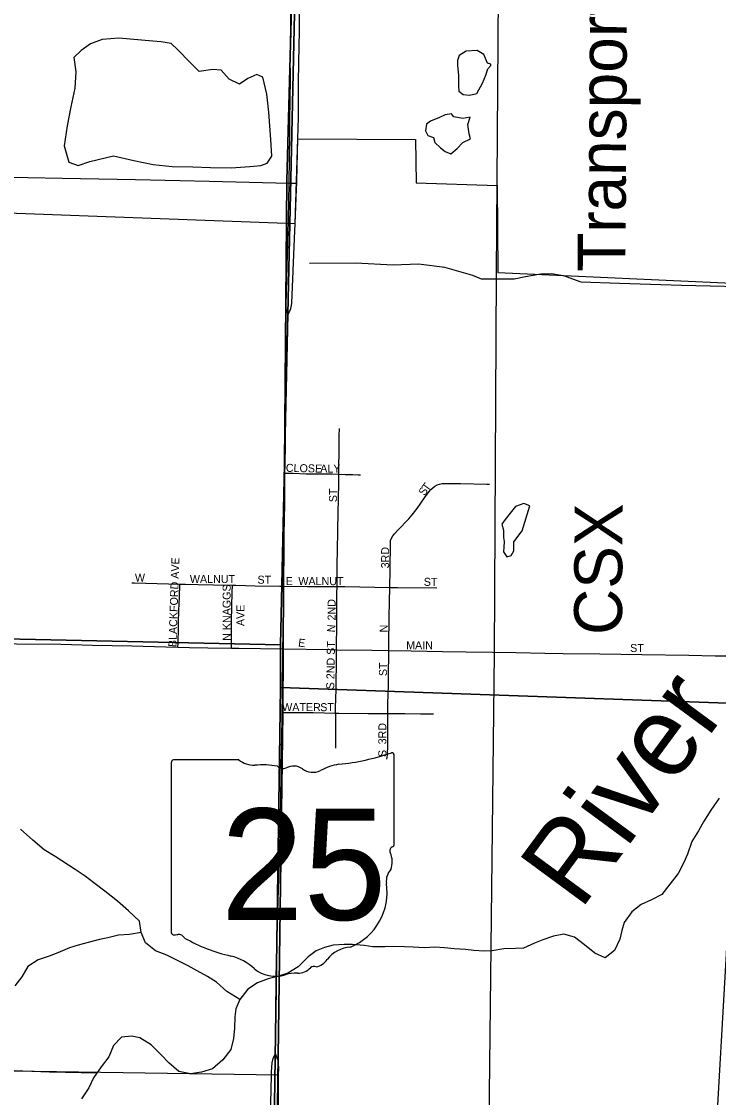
# Model space of a CAD drawing. Extents: x 1443599 to 1910620, y 1028088 to 1361369.
# Drawn here: x 1650733 to 1655086, y 1211112 to 1217836 of the extents above; entities that cross this region are included whole.
import ezdxf

# ---------------------------------------------------------------- set-up
doc = ezdxf.new("R2010")
doc.units = 0
for name, color, linetype in [('GM_X_City_Street', 7, 'Continuous'), ('GM_X_City_Street_Text', 7, 'Continuous'), ('GM_X_Corporation', 7, 'Continuous'), ('GM_X_Major_River', 7, 'Continuous'), ('GM_X_Minor_Lake', 7, 'Continuous'), ('GM_X_Minor_River', 7, 'Continuous'), ('GM_X_Minor_River_Text', 7, 'Continuous'), ('GM_X_Rail_Line', 7, 'Continuous'), ('GM_X_Rail_Line_Text', 7, 'Continuous'), ('GM_X_Section', 7, 'Continuous'), ('GM_X_State_Location', 7, 'Continuous'), ('GM_X_State_Route', 7, 'Continuous'), ('GM_X_State_Shield', 7, 'Continuous'), ('GM_X_Township', 7, 'Continuous'), ('GM_X_Township_Road', 7, 'Continuous')]:
    doc.layers.add(name, color=color, linetype=linetype)

msp = doc.modelspace()

# ---------------------------------------------------------------- linework, layer by layer
at = {"layer": 'GM_X_City_Street'}
for points in [[(1652432.6, 1216826), (1652452.3, 1216825.5)], [(1652714.7, 1215006.8), (1652715.2, 1215034.6), (1652714.9, 1215050.7), (1652716.2, 1215148.6), (1652716.7, 1215186.2), (1652717.5, 1215246.2), (1652718.1, 1215293.3)], [(1652378.5, 1215013.9), (1652429.9, 1215012.5), (1652510.9, 1215010.2), (1652673.3, 1215008.3), (1652714.7, 1215006.8)], [(1652703.6, 1214304.4), (1652703.9, 1214339.1), (1652704.3, 1214382.5), (1652704.8, 1214438.1), (1652707.3, 1214536), (1652707.4, 1214568.4), (1652707.5, 1214617.4), (1652707.9, 1214632.3), (1652708.2, 1214663.5), (1652714.6, 1214953.3), (1652714.6, 1215002.1), (1652714.7, 1215006.8)], [(1652714.7, 1215006.8), (1652754.3, 1215005.4), (1652802.7, 1215004.5), (1652834.9, 1215003.2), (1652850.7, 1215002.3)], [(1653033.6, 1214299.2), (1653035.8, 1214411.7), (1653037.4, 1214575.4), (1653038.4, 1214591.8), (1653042.8, 1214607.4), (1653051.4, 1214621.2), (1653062.2, 1214633.6), (1653083.7, 1214657.6), (1653152.3, 1214727.9), (1653173.2, 1214753), (1653203.4, 1214791.6), (1653249.9, 1214859.1), (1653279.5, 1214898.2), (1653290.1, 1214910.8), (1653301.5, 1214922.4), (1653314.6, 1214932.3), (1653328.9, 1214939.9), (1653344.4, 1214945), (1653360.5, 1214947.8), (1653393.2, 1214949.7), (1653475.2, 1214949.7), (1653638.8, 1214945.6), (1653655.2, 1214945.4)], [(1651422.2, 1214328.2), (1651438.2, 1214328.1), (1651721.4, 1214319.6)], [(1651710.1, 1213926.7), (1651710.8, 1213950.6), (1651711.7, 1213982.6), (1651712.6, 1214015.6), (1651714.4, 1214079.9), (1651716.4, 1214154.6), (1651718.8, 1214238), (1651721.4, 1214319.6)], [(1651721.4, 1214319.6), (1651756.6, 1214319), (1651836.6, 1214317.8), (1651932.8, 1214316.3), (1652050, 1214313)], [(1652043.6, 1213920.2), (1652043.8, 1213956.5), (1652044.8, 1214088.5), (1652049, 1214270), (1652050, 1214313)], [(1652050, 1214313), (1652071.1, 1214312.8), (1652191.8, 1214310.2), (1652345.5, 1214306.8), (1652370.4, 1214306.3)], [(1652370.4, 1214306.3), (1652519.3, 1214305.7), (1652620.2, 1214304.6), (1652703.6, 1214304.4)], [(1652701, 1213909.9), (1652701, 1213923.1), (1652700.8, 1213964.9), (1652701.6, 1214028.2), (1652702, 1214061.2), (1652702.5, 1214102), (1652703, 1214134.2), (1652703, 1214178.4), (1652703.1, 1214239.8), (1652703.3, 1214261.8), (1652703.6, 1214304.4)], [(1652703.6, 1214304.4), (1652752, 1214304.2), (1653033.6, 1214299.2)], [(1653026.9, 1213904.5), (1653027.4, 1213937.1), (1653030.1, 1214117.1), (1653033.6, 1214299.2)], [(1653033.6, 1214299.2), (1653081.8, 1214298.4), (1653326.8, 1214296.2)], [(1649986, 1213955.8), (1650142.6, 1213952.9), (1650487.3, 1213948.5), (1650700.6, 1213947.4), (1650979.5, 1213944.1), (1651045, 1213942.2), (1651175.5, 1213939.4), (1651421.3, 1213933.7), (1651634.6, 1213928.7), (1651710.1, 1213926.7)], [(1651710.1, 1213926.7), (1651782.2, 1213924.8), (1651897.1, 1213922.8), (1652043.6, 1213920.2)], [(1652043.6, 1213920.2), (1652090.4, 1213919.4), (1652225.3, 1213917), (1652365.4, 1213915.6)], [(1652365.4, 1213915.6), (1652658.6, 1213910.6), (1652701, 1213909.9)], [(1652694.8, 1213514.4), (1652694.9, 1213552.9), (1652696.1, 1213601.5), (1652697.1, 1213666.5), (1652697.2, 1213699), (1652698, 1213715.2), (1652699.9, 1213812.9), (1652701, 1213909.9)], [(1652701, 1213909.9), (1652920.6, 1213906.2), (1653026.9, 1213904.5)], [(1653019.9, 1213510.9), (1653020.3, 1213527.4), (1653021.2, 1213573), (1653024.5, 1213687.7), (1653025.2, 1213737.1), (1653026.9, 1213904.5)], [(1653026.9, 1213904.5), (1653166.3, 1213902.2), (1653362.7, 1213899.3), (1653510.1, 1213897.3), (1653673.8, 1213895.1), (1653821.1, 1213893.2), (1654001.1, 1213888.5), (1654115.9, 1213887), (1654345.1, 1213884.3), (1654607.1, 1213880.7), (1654901.8, 1213876.8), (1655065.5, 1213872.6), (1655164.8, 1213870.9), (1655196.3, 1213871.2), (1655219.8, 1213869.5), (1655239.7, 1213866.9)], [(1652360.8, 1213517.8), (1652401.3, 1213518.1), (1652455.4, 1213518.6), (1652553.5, 1213516.7), (1652694.8, 1213514.4)], [(1652696.3, 1213294.2), (1652695.8, 1213326.5), (1652695.3, 1213358.7), (1652695.5, 1213374.9), (1652695.5, 1213472.8), (1652695, 1213502.1), (1652694.8, 1213514.4)], [(1652694.8, 1213514.4), (1652715, 1213514.1), (1652897.1, 1213511.1), (1652977.6, 1213511), (1653019.9, 1213510.9)], [(1653014.4, 1213225.3), (1653018, 1213251.3), (1653019.4, 1213273.8), (1653020.3, 1213291.6), (1653020.7, 1213328.6), (1653020.3, 1213410.4), (1653020.4, 1213475.6), (1653019.9, 1213510.9)], [(1653019.9, 1213510.9), (1653069, 1213510.8), (1653126.1, 1213510.7), (1653224.3, 1213509.9), (1653256.9, 1213509.6), (1653305.3, 1213509.9)]]:
    msp.add_lwpolyline(points, dxfattribs=at)
at = {"layer": 'GM_X_Corporation'}
msp.add_lwpolyline([(1649683.3, 1213106.9), (1649700.4, 1213959.9), (1649744.4, 1216672.9), (1652441.1, 1216574), (1652459.3, 1217102.5), (1653193.1, 1217098.8), (1653197.3, 1216827), (1653704.1, 1216811.1), (1653707.8, 1216267.6), (1655264, 1216197.1), (1655239.7, 1213866.9), (1655072.4, 1210918.6), (1657792.8, 1210826.4), (1657719.9, 1208197.5), (1653682.1, 1208339.8), (1653650.1, 1210969.2), (1652337.6, 1211000.6), (1652338.4, 1211251.2), (1649700.4, 1211291.5)], close=True, dxfattribs=at)
at = {"layer": 'GM_X_Major_River'}
for points in [[(1655089.4, 1212982.9), (1655039.1, 1212906.8), (1654992.7, 1212834.8), (1654960.5, 1212778.7), (1654920.2, 1212710.6), (1654891.9, 1212632.5), (1654869.7, 1212580.4), (1654833.5, 1212512.3), (1654781.2, 1212444.3), (1654732.9, 1212380.3), (1654666.7, 1212346.4), (1654602.5, 1212318.5)], [(1654602.5, 1212318.5), (1654544.2, 1212272.5), (1654497.9, 1212204.5), (1654481.7, 1212154.4), (1654469.5, 1212100.3), (1654437.3, 1212030.2), (1654379, 1211984.2), (1654313, 1212014.5), (1654249.1, 1212064.8), (1654187.1, 1212113.1), (1654119.1, 1212131.4), (1654054.9, 1212119.6), (1653988.7, 1212097.7), (1653936.6, 1212075.8), (1653868.4, 1212043.9), (1653818.3, 1212042.1), (1653746.1, 1212040.2), (1653672, 1212028.4), (1653621.9, 1212026.6), (1653557.8, 1212030.8), (1653505.7, 1212037), (1653435.6, 1212041.2), (1653375.5, 1212047.4), (1653313.5, 1212051.6), (1653249.3, 1212047.7), (1653179.2, 1212052), (1653125.1, 1212054.1), (1653055, 1212054.3), (1653002.9, 1212052.5), (1652926.8, 1212052.7), (1652872.7, 1212060.9), (1652800.6, 1212067.1), (1652748.6, 1212067.3), (1652678.4, 1212063.5), (1652624.3, 1212049.6), (1652574.1, 1212027.7), (1652523.9, 1211989.7), (1652461.6, 1211927.7), (1652395.4, 1211887.8), (1652331.2, 1211868), (1652273.1, 1211854.1), (1652206.9, 1211828.2), (1652146.7, 1211788.3), (1652096.4, 1211724.3), (1652072.1, 1211666.2), (1652066, 1211616.1), (1652063.8, 1211545.9), (1652057.5, 1211479.7), (1652039.3, 1211411.6), (1651991, 1211347.6), (1651924.7, 1211291.6), (1651856.5, 1211269.8), (1651788.4, 1211259.9), (1651716.3, 1211274.2), (1651652.4, 1211328.5), (1651604.5, 1211378.8), (1651542.5, 1211441.1), (1651472.6, 1211485.5), (1651422.5, 1211495.6), (1651358.4, 1211487.8), (1651308.1, 1211435.8), (1651277.9, 1211365.7), (1651229.6, 1211303.7), (1651183.3, 1211233.7), (1651153, 1211171.6), (1651106.7, 1211103.5)]]:
    msp.add_lwpolyline(points, dxfattribs=at)
at = {"layer": 'GM_X_Minor_Lake'}
for p, q in [((1651554, 1217712.7), (1651341.7, 1217731.3)), ((1653456.7, 1217562.6), (1653462.6, 1217498.5)), ((1653343.6, 1217236), (1653287.4, 1217212.1)), ((1653742.2, 1214611.4), (1653748.1, 1214587.3))]:
    msp.add_line(p, q, dxfattribs=at)
for points in [[(1651341.7, 1217731.3), (1651237.5, 1217723.6), (1651163.3, 1217695.8), (1651105.1, 1217653.8), (1651058.9, 1217611.8), (1651072.6, 1217521.5), (1651066.3, 1217419.2), (1651039.9, 1217303), (1651017.5, 1217184.7), (1650999.1, 1217058.4), (1651028.8, 1216956), (1651086.8, 1216935.8), (1651159, 1216961.6), (1651307.4, 1216997.3), (1651433.5, 1216966.9), (1651555.7, 1216942.4), (1651673.8, 1216930.1), (1651802, 1216927.7), (1651914.2, 1216923.3), (1652042.4, 1216920.9), (1652158.6, 1216930.6), (1652226.8, 1216936.4), (1652266.9, 1216950.4), (1652297.1, 1216994.4), (1652289.4, 1217098.7), (1652277.9, 1217269.3), (1652264.2, 1217381.6), (1652240.5, 1217488), (1652202.5, 1217504.2), (1652146.3, 1217480.3), (1652094.1, 1217444.3), (1652030.1, 1217474.6), (1651980.2, 1217530.9), (1651928.1, 1217535.1), (1651841.9, 1217523.3), (1651784, 1217581.6), (1651710.1, 1217658), (1651668.1, 1217698.3), (1651606.1, 1217708.5), (1651554, 1217712.7)], [(1653462.6, 1217498.5), (1653462.5, 1217470.4), (1653462.4, 1217434.3), (1653464.3, 1217400.2), (1653492.2, 1217380), (1653530.3, 1217375.9), (1653576.4, 1217385.8), (1653612.7, 1217449.9), (1653632.9, 1217500), (1653645, 1217540), (1653663.1, 1217560.1), (1653663.1, 1217570.1), (1653643.1, 1217576.1), (1653621.2, 1217630.4), (1653579.2, 1217654.6), (1653509.1, 1217650.8), (1653466.9, 1217622.8), (1653456.8, 1217592.7), (1653456.7, 1217562.6)], [(1653287.4, 1217212.1), (1653263.3, 1217194.1), (1653255.2, 1217152.1), (1653271.1, 1217123.9), (1653305.1, 1217111.8), (1653315, 1217079.7), (1653349, 1217047.5), (1653379, 1217023.3), (1653415, 1217009.2), (1653453.2, 1217043.2), (1653489.3, 1217079.2), (1653537.5, 1217103.1), (1653529.6, 1217133.2), (1653519.7, 1217191.4), (1653535.9, 1217237.5), (1653489.8, 1217229.6), (1653433.7, 1217239.8), (1653417.8, 1217259.9), (1653379.7, 1217252), (1653343.6, 1217236)], [(1653748.1, 1214587.3), (1653746, 1214551.2), (1653743.9, 1214521.1), (1653763.8, 1214491), (1653791.9, 1214498.9), (1653808, 1214528.9), (1653808.2, 1214585.1), (1653860.5, 1214653.1), (1653907.1, 1214809.4), (1653871.1, 1214823.6), (1653818.9, 1214805.7), (1653792.8, 1214773.7), (1653754.6, 1214723.6), (1653732.4, 1214695.6), (1653742.3, 1214657.5), (1653742.2, 1214611.4)]]:
    msp.add_lwpolyline(points, dxfattribs=at)
at = {"layer": 'GM_X_Minor_River'}
for points in [[(1656950.2, 1216114.3), (1656179, 1216138.6), (1655389.8, 1216173), (1654854.9, 1216186.6), (1654468.3, 1216197.8), (1654227.9, 1216206.5), (1654175.9, 1216224.7), (1654125.8, 1216244.9), (1654043.8, 1216259.2), (1653975.6, 1216257.4), (1653881.4, 1216239.6), (1653809.3, 1216225.8), (1653707.1, 1216226.1), (1653604.9, 1216226.4), (1653550.9, 1216248.6), (1653376.8, 1216299.2), (1653212.5, 1216319.8), (1653054.3, 1216312.2), (1652817.9, 1216325), (1652531.4, 1216323.8)], [(1638950.2, 1212898.7), (1638942.9, 1212481.6), (1638943.2, 1211934.1), (1638936.1, 1211579.1), (1639154.4, 1211574.5), (1640075.9, 1211557.7), (1640712.9, 1211537.7), (1641191.6, 1211524.3), (1641536.1, 1211507.2), (1642058.9, 1211495.6), (1643032.4, 1211452.6), (1643921.8, 1211417.8), (1644911.3, 1211376.8), (1645590.3, 1211354.6), (1646561.9, 1211331.7), (1647186.9, 1211323.8), (1648382.8, 1211304.2), (1649442.6, 1211299), (1649927.4, 1211293.5), (1650574.4, 1211283.6), (1650906.9, 1211272.6), (1651204.4, 1211265.6)], [(1652096.4, 1211724.3), (1652014.4, 1211774.6), (1651950.5, 1211833), (1651894.5, 1211867.2), (1651830.5, 1211903.5), (1651774.5, 1211933.8), (1651706.5, 1211968.1), (1651640.5, 1212000.4), (1651570.5, 1212028.6), (1651506.5, 1212079), (1651480.7, 1212143.2), (1651468.9, 1212213.4), (1651401, 1212277.8), (1651333, 1212338.2), (1651253.1, 1212400.6), (1651185.1, 1212452.9), (1651131.2, 1212495.2), (1651067.2, 1212537.5), (1650943.3, 1212618.1), (1650875.3, 1212660.4), (1650803.3, 1212718.8), (1650727.4, 1212789.2)], [(1651480.7, 1212143.2), (1651406.5, 1212129.4), (1651338.4, 1212125.6), (1651272.2, 1212109.8), (1651220.1, 1212099.9), (1651149.9, 1212080), (1651085.7, 1212064.2), (1651031.6, 1212046.3), (1650959.4, 1212016.4), (1650905.2, 1211994.5), (1650837, 1211972.7), (1650772.8, 1211930.8), (1650734.5, 1211866.7), (1650690.3, 1211808.7)]]:
    msp.add_lwpolyline(points, dxfattribs=at)
at = {"layer": 'GM_X_Rail_Line'}
msp.add_lwpolyline([(1653422.3, 1187382.1), (1653486.6, 1194668.7), (1653543.3, 1201447.8), (1653624.5, 1208390), (1653686.5, 1213883.3), (1653700.4, 1216254.3), (1653748.8, 1223261.5), (1653782.8, 1225132.4), (1653807.3, 1225844.8), (1653831.2, 1226150), (1653902.6, 1226760.6), (1654109.2, 1228858.3), (1654149, 1229281), (1654189.7, 1229712.5), (1654201, 1230000), (1654206.7, 1230284.6), (1654220.8, 1231414.3)], dxfattribs=at)
at = {"layer": 'GM_X_Section'}
for points in [[(1647137.2, 1219766.5), (1652474.9, 1219580.5), (1652350.9, 1213939.8), (1646994.4, 1214058.1)], [(1652474.9, 1219580.5), (1657764.7, 1219401.1), (1657942.7, 1219394.8), (1657875.1, 1213479.2), (1652349.5, 1213673.7), (1652350.9, 1213939.8)], [(1646994.4, 1214058.1), (1652350.9, 1213939.8), (1652349.5, 1213673.7), (1652277, 1208610.6), (1646934.4, 1208720.7)], [(1652349.5, 1213673.7), (1657875.1, 1213479.2), (1657685.6, 1208189.4), (1652280.2, 1208398.5), (1652277, 1208610.6)]]:
    msp.add_lwpolyline(points, close=True, dxfattribs=at)
at = {"layer": 'GM_X_State_Route'}
for points in [[(1652459.3, 1217102.5), (1652461.9, 1217236.6), (1652462.4, 1217449.9), (1652465.1, 1217581.2), (1652468.1, 1217777.9), (1652469.7, 1217942.1), (1652472.7, 1218188.2), (1652477.7, 1218516.3), (1652480, 1218631.1), (1652480.9, 1218844.4), (1652488.4, 1219484.3), (1652489.3, 1219552.6), (1652500.4, 1220353.9), (1652504.6, 1220698.4), (1652512.1, 1221223.5), (1652514.4, 1221420.3), (1652516.2, 1221551.6), (1652518.7, 1221666.4), (1652519, 1221707.6), (1652519.7, 1221846.8), (1652520.7, 1221970.6)], [(1652398.3, 1216006.8), (1652390.1, 1216025.6), (1652386.8, 1216040.4), (1652385.4, 1216060.1), (1652388.8, 1216150.8), (1652398.7, 1216534.6), (1652399.7, 1216572.2), (1652400.1, 1216600.9), (1652403.6, 1216826.7), (1652408.4, 1217136.1), (1652408.7, 1217218.1), (1652412.6, 1217480.6), (1652411.3, 1217612), (1652415.5, 1217792.2), (1652418, 1218022.1)], [(1652450.6, 1216788.1), (1652452.3, 1216825.5), (1652452.9, 1216838.8), (1652459.3, 1217102.5)], [(1652398.3, 1216006.8), (1652407.3, 1216020.7), (1652415.5, 1216042.8), (1652418.8, 1216061.7), (1652420.3, 1216075.6), (1652438, 1216479.5), (1652441.1, 1216573.9), (1652450.6, 1216788.1)], [(1652376.8, 1214823.8), (1652377.9, 1214988.4), (1652378.5, 1215013.9), (1652379.6, 1215070.3), (1652380.9, 1215193), (1652381.7, 1215272.5), (1652382.4, 1215333.1), (1652383.8, 1215464.2), (1652384.7, 1215547), (1652385.8, 1215643.8), (1652387, 1215706.9), (1652388.1, 1215744.6), (1652398.3, 1216006.8)], [(1652371.1, 1214369.6), (1652374, 1214610.9), (1652376, 1214742), (1652376.7, 1214808.1), (1652376.8, 1214823.8)], [(1652354.6, 1213116.7), (1652355.6, 1213177.8), (1652358.5, 1213372.8), (1652360.1, 1213475.3), (1652360.8, 1213517.8), (1652362.4, 1213624), (1652365.4, 1213915.6), (1652366.9, 1214003.9), (1652368.5, 1214151.3), (1652370.4, 1214306.3), (1652371.1, 1214369.6)], [(1652346.3, 1212694.6), (1652349.8, 1212819.7), (1652353, 1213016.4), (1652354.2, 1213095), (1652354.6, 1213116.7)], [(1652318.9, 1211385.9), (1652324.4, 1211863.7), (1652327.8, 1212034.1), (1652336.5, 1212343.1), (1652346.3, 1212694.6)], [(1652281.8, 1210720.9), (1652293.6, 1211251.2), (1652294, 1211269.9), (1652295.9, 1211300.7), (1652299.2, 1211328.5), (1652304.9, 1211354.8), (1652318.9, 1211385.9)], [(1652337.6, 1211000.6), (1652338, 1211123.3), (1652338.4, 1211251.3), (1652339.4, 1211299.1), (1652338.6, 1211320.3), (1652335.3, 1211343.3), (1652330.4, 1211358), (1652318.9, 1211385.9)]]:
    msp.add_lwpolyline(points, dxfattribs=at)
at = {"layer": 'GM_X_State_Shield'}
for p, q in [((1653060.4, 1212695.4), (1653060.4, 1213248.1)), ((1651668.3, 1213203.8), (1651668.3, 1212147.1)), ((1652089.7, 1213222), (1651682, 1213222)), ((1653060.3, 1212695.5), (1653060.4, 1212695.4))]:
    msp.add_line(p, q, dxfattribs=at)
for centre, radius, start, end in [((1652564.5, 1214662.5), 1476.4, 275.84447, 288.90645), ((1653045, 1213250.4), 15.5, 351.86209, 97.738), ((1651684.2, 1213206), 16.1, 98.1301, 188.1301), ((1652186.8, 1213344.6), 156.4, 231.61951, 271.11188), ((1652238.6, 1212628.7), 561.6, 80.48669, 94.98827), ((1652366.1, 1213211.5), 45.1, 219.79206, 297.10237), ((1652432.4, 1213089.4), 93.8, 54.46668, 119.14113), ((1652553.5, 1213256.9), 112.9, 233.85621, 294.82819), ((1652752.8, 1212899.2), 297, 97.34618, 120.76885), ((1653043.9, 1212693.3), 16.6, 289.60381, 7.73413), ((1653056.8, 1212654.8), 24, 107.94398, 210.33697), ((1652904.2, 1212584.9), 144, 340.03296, 23.64957), ((1653115.9, 1212464.1), 104.8, 136.8065, 186.92959), ((1652647.2, 1212393.8), 369.3, 292.30889, 8.98584), ((1651684.4, 1212144.8), 16.3, 171.95839, 258.30661), ((1651686.8, 1212252.9), 124.2, 267.33899, 280.60386), ((1651712.2, 1212086.2), 44.8, 29.74838, 93.27175), ((1652277.5, 1213035.5), 1066.1, 240.41292, 257.1985), ((1652802.9, 1211850.5), 202.2, 94.40312, 142.57675), ((1651959.6, 1211672.4), 333.6, 47.18416, 75.83597), ((1652546.7, 1212044.7), 119.3, 282.87319, 323.27711), ((1652320.4, 1212080.9), 211.7, 230.70037, 286.29184), ((1652442.7, 1211715.6), 173.9, 85.69512, 111.20995), ((1652458.2, 1212001.8), 112.8, 268.77702, 315.54927), ((1652560.2, 1211899.5), 31.8, 65.75173, 132.64842)]:
    msp.add_arc(centre, radius, start, end, dxfattribs=at)
at = {"layer": 'GM_X_Township'}
for points in [[(1631101.7, 1220199.8), (1636476.6, 1220085.9), (1641800.3, 1219921), (1647115.6, 1219745.6), (1649360, 1219686.9), (1651605.5, 1219588.8), (1652463.3, 1219560.5), (1652390.5, 1216841.9), (1652369.6, 1214307.9), (1652367, 1213913), (1652364.6, 1213513.4), (1652298.6, 1208612.6)], [(1652298.6, 1208612.6), (1652364.6, 1213513.4), (1652367, 1213913), (1652369.6, 1214307.9), (1652390.5, 1216841.9), (1652463.3, 1219560.5), (1656589.2, 1219401.6), (1658837.4, 1219343), (1659402.2, 1219334.9), (1659951.5, 1219317), (1660040.1, 1219327.7), (1660128.6, 1219343.5), (1660227.1, 1219355.3), (1660301.5, 1219359.1), (1660400, 1219346.8), (1660510.5, 1219312.4), (1660641, 1219274), (1661382, 1219260.9), (1663294.7, 1219213.2), (1664557.9, 1219193.9), (1668556.1, 1219132.4), (1673809.8, 1219027.9)]]:
    msp.add_lwpolyline(points, dxfattribs=at)
at = {"layer": 'GM_X_Township_Road'}
for points in [[(1650641.7, 1216863.7), (1650772.9, 1216861.1), (1650986.2, 1216856.8), (1651445.6, 1216847.7), (1651724.5, 1216842), (1651905, 1216838.7), (1652403.6, 1216826.7)], [(1652403.6, 1216826.7), (1652425.8, 1216826.1), (1652432.6, 1216826)]]:
    msp.add_lwpolyline(points, dxfattribs=at)

# ---------------------------------------------------------------- texts
at = {"layer": 'GM_X_City_Street_Text'}
for s, rotation, p in [('CLOSE', 358.66292, (1652383.3, 1215021.9)), ('ALY', 0.00001, (1652598.4, 1215017.5)), ('ST', 90, (1652703.4, 1214832.2)), ('S', 56.77222, (1653250.4, 1214867.9)), ('T', 53.41422, (1653269.3, 1214896.7)), ('3RD', 90, (1653029, 1214418.5)), ('BLACKFORD AVE', 88.04434, (1651700.2, 1213925.9)), ('W', 0.00001, (1651441.2, 1214335.6)), ('WALNUT', 0.00001, (1651784.4, 1214326.8)), ('ST', 0.00001, (1652206.8, 1214322.4)), ('N KNAGGS', 90, (1652039, 1213965.3)), ('E', 0.00001, (1652382.8, 1214313.6)), ('WALNUT', 0.00001, (1652462, 1214313.6)), ('ST', 0.00001, (1653245.2, 1214309.2)), ('AVE', 90, (1652125, 1214057.7)), ('2ND', 90, (1652694.6, 1214092.9)), ('N', 85.07664, (1652690.2, 1214017)), ('N', 90, (1653020.2, 1214018.1)), ('E', 352.88171, (1652458.8, 1213930.7)), ('S 2ND ST', 89.01399, (1652685.8, 1213662.2)), ('MAIN', 0.00001, (1653135.2, 1213913.2)), ('ST', 0.00001, (1654534.4, 1213895.6)), ('ST', 90, (1653015.8, 1213745.3)), ('WATER', 0.00001, (1652360.8, 1213526)), ('ST', 0.00001, (1652598.4, 1213526)), ('3RD', 90, (1653011.4, 1213318.5)), ('S', 90, (1653011.4, 1213239.4))]:
    msp.add_text(s, height=50, rotation=rotation, dxfattribs=at).set_placement(p)
at = {"layer": 'GM_X_Minor_River_Text'}
msp.add_text('River', height=500.27, rotation=53.62845, dxfattribs=at).set_placement((1654222.9, 1212274.9))
at = {"layer": 'GM_X_Rail_Line_Text'}
for s, rotation, p in [('Transportation,', 89.66381, (1654504.4, 1216270.6)), ('CSX', 89.73488, (1654482.9, 1214001.3))]:
    msp.add_text(s, height=299, rotation=rotation, dxfattribs=at).set_placement(p)
at = {"layer": 'GM_X_State_Location'}
for s in ['s', 'r']:
    msp.add_text(s, height=1, dxfattribs=at).set_placement((1652348.6, 1212605.2))
msp.add_text('25', height=1, rotation=0.00001, dxfattribs=at).set_placement((1652096.8, 1212532.5))
at = {"layer": 'GM_X_State_Shield'}
msp.add_text('25', height=696.1, dxfattribs=at).set_placement((1651977.4, 1212221.6))

doc.saveas('drawing.dxf')
